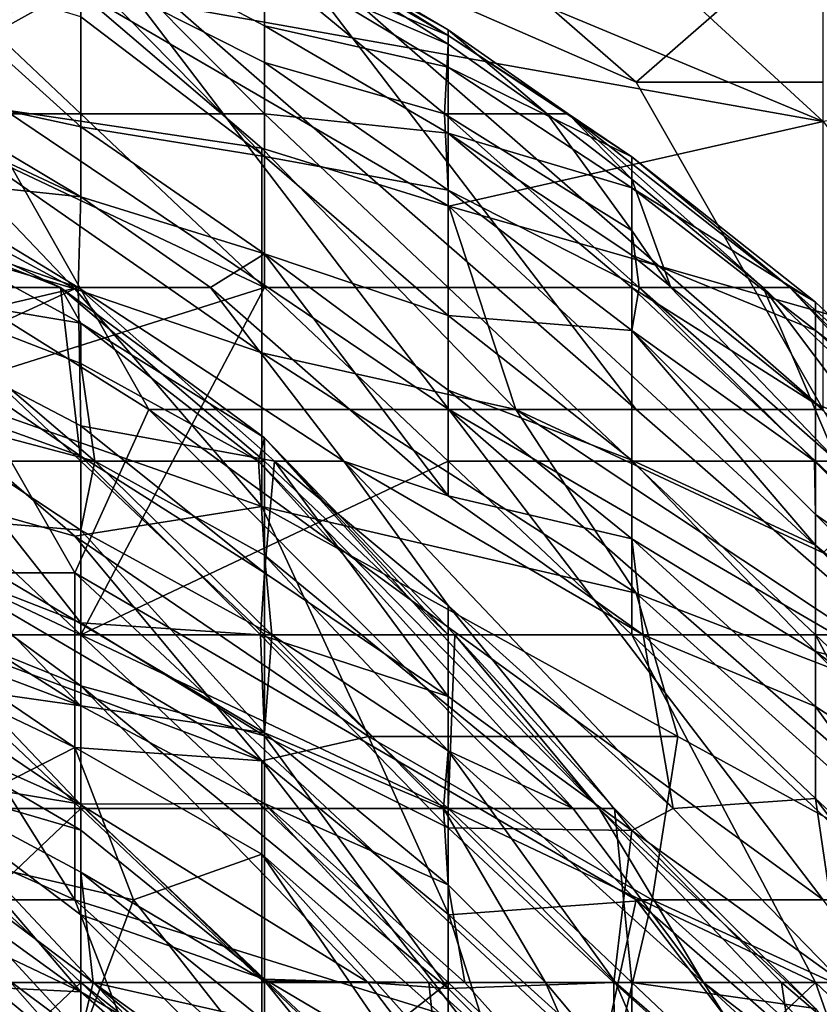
# Model space of a CAD drawing. Extents: x -161 to 11, y -10 to 160.
# Tile 464 of 499: x 0.9561 to 0.9752, y 0.2364 to 0.2599. Entities that reach past the tile are written whole.
import ezdxf

# ---------------------------------------------------------------- set-up
doc = ezdxf.new("R2010")
doc.units = 0
doc.header["$MEASUREMENT"] = 0
doc.layers.get('0').update_dxf_attribs({"linetype": 'CONTINUOUS'})

msp = doc.modelspace()

# ---------------------------------------------------------------- linework, layer by layer
for points in [[(0.954701, 0.258412, 0.748831), (0.957368, 0.262318, 0.749818), (0.943955, 0.266224, 0.746926)], [(0.96631, 0.265691, 0.584769), (0.975252, 0.257475, 0.576956), (0.957368, 0.264918, 0.569144)], [(0.975252, 0.263305, 0.592581), (0.981031, 0.258412, 0.588675), (0.96631, 0.265691, 0.584769)], [(0.975252, 0.257475, 0.576956), (0.96631, 0.265691, 0.584769), (0.981031, 0.258412, 0.588675)], [(0.957368, 0.264918, 0.569144), (0.975252, 0.257475, 0.576956), (0.957368, 0.260664, 0.557425)], [(0.957368, 0.260664, 0.557425), (0.952897, 0.258166, 0.5418), (0.943955, 0.264004, 0.545706)], [(0.954701, 0.258412, 0.748831), (0.96631, 0.250599, 0.751235), (0.957368, 0.262318, 0.749818)], [(0.970781, 0.250599, 0.752496), (0.961839, 0.262318, 0.750769), (0.957368, 0.262318, 0.749818)], [(0.970781, 0.250599, 0.752496), (0.957368, 0.262318, 0.749818), (0.96631, 0.250599, 0.751235)], [(0.970781, 0.258412, 0.752558), (0.96631, 0.262318, 0.751634), (0.961839, 0.262318, 0.750769)], [(0.970781, 0.258412, 0.752558), (0.961839, 0.262318, 0.750769), (0.975252, 0.250599, 0.753474)], [(0.975252, 0.250599, 0.753474), (0.961839, 0.262318, 0.750769), (0.970781, 0.250599, 0.752496)], [(0.970781, 0.258412, 0.752558), (0.975252, 0.262318, 0.752695), (0.96631, 0.262318, 0.751634)], [(0.975252, 0.262318, 0.752695), (0.970781, 0.258412, 0.752558), (0.975252, 0.258412, 0.753242)], [(0.953122, 0.26181, 0.002178), (0.957512, 0.262076, 0.003893), (0.957512, 0.257661, 0.001053)], [(0.961902, 0.261407, 0.00765), (0.961902, 0.259763, 0.003893), (0.957512, 0.262076, 0.003893)], [(0.957512, 0.257661, 0.001053), (0.957512, 0.262076, 0.003893), (0.961902, 0.257661, 0.00187)], [(0.957512, 0.262076, 0.003893), (0.961902, 0.259763, 0.003893), (0.961902, 0.257661, 0.00187)], [(0.961902, 0.262112, 0.018921), (0.966291, 0.259665, 0.015164), (0.961902, 0.262256, 0.015164)], [(0.966291, 0.259534, 0.011407), (0.961902, 0.262256, 0.015164), (0.966291, 0.259665, 0.015164)], [(0.961902, 0.262256, 0.015164), (0.966291, 0.259534, 0.011407), (0.961902, 0.262098, 0.011407)], [(0.961902, 0.26121, 0.026436), (0.966291, 0.259326, 0.018921), (0.961902, 0.262112, 0.018921)], [(0.966291, 0.259326, 0.018921), (0.966291, 0.259665, 0.015164), (0.961902, 0.262112, 0.018921)], [(0.961902, 0.262098, 0.011407), (0.966291, 0.259534, 0.011407), (0.961902, 0.261407, 0.00765)], [(0.957512, 0.257661, 0.001053), (0.953122, 0.257661, 0.001143), (0.953122, 0.26181, 0.002178)], [(0.966291, 0.25877, 0.00765), (0.961902, 0.261407, 0.00765), (0.966291, 0.259534, 0.011407)], [(0.966291, 0.25877, 0.00765), (0.961902, 0.259763, 0.003893), (0.961902, 0.261407, 0.00765)], [(0.953122, 0.261312, 0.06025), (0.953122, 0.258295, 0.082792), (0.957512, 0.257352, 0.071521)], [(0.953122, 0.261312, 0.06025), (0.957512, 0.257352, 0.071521), (0.957512, 0.259974, 0.052735)], [(0.957512, 0.261096, 0.045221), (0.961902, 0.258887, 0.041464), (0.961902, 0.26121, 0.026436)], [(0.961902, 0.258887, 0.041464), (0.966201, 0.257661, 0.030193), (0.961902, 0.26121, 0.026436)], [(0.966291, 0.259326, 0.018921), (0.961902, 0.26121, 0.026436), (0.966201, 0.257661, 0.030193)], [(0.961902, 0.258887, 0.041464), (0.957512, 0.261096, 0.045221), (0.961902, 0.256638, 0.056493)], [(0.957512, 0.259974, 0.052735), (0.961902, 0.256638, 0.056493), (0.957512, 0.261096, 0.045221)], [(0.957368, 0.260664, 0.557425), (0.961839, 0.256838, 0.553519), (0.952897, 0.258166, 0.5418)], [(0.975252, 0.257475, 0.576956), (0.96631, 0.255452, 0.557425), (0.957368, 0.260664, 0.557425)], [(0.96631, 0.255452, 0.557425), (0.961839, 0.256838, 0.553519), (0.957368, 0.260664, 0.557425)], [(0.957512, 0.257352, 0.071521), (0.961902, 0.256638, 0.056493), (0.957512, 0.259974, 0.052735)], [(0.966291, 0.25877, 0.00765), (0.966291, 0.257196, 0.003893), (0.961902, 0.259763, 0.003893)], [(0.966291, 0.257196, 0.003893), (0.961902, 0.257661, 0.00187), (0.961902, 0.259763, 0.003893)], [(0.968654, 0.257661, 0.018921), (0.969162, 0.257661, 0.015164), (0.966291, 0.259665, 0.015164)], [(0.966291, 0.259326, 0.018921), (0.968654, 0.257661, 0.018921), (0.966291, 0.259665, 0.015164)], [(0.966291, 0.259534, 0.011407), (0.966291, 0.259665, 0.015164), (0.969162, 0.257661, 0.015164)], [(0.966291, 0.259534, 0.011407), (0.970681, 0.256633, 0.011407), (0.966291, 0.25877, 0.00765)], [(0.970681, 0.256633, 0.011407), (0.966291, 0.259534, 0.011407), (0.969162, 0.257661, 0.015164)], [(0.966201, 0.257661, 0.030193), (0.968654, 0.257661, 0.018921), (0.966291, 0.259326, 0.018921)], [(0.961902, 0.256638, 0.056493), (0.966291, 0.255834, 0.041464), (0.961902, 0.258887, 0.041464)], [(0.966201, 0.257661, 0.030193), (0.961902, 0.258887, 0.041464), (0.966291, 0.255834, 0.041464)], [(0.970681, 0.255894, 0.00765), (0.966291, 0.25877, 0.00765), (0.970681, 0.256633, 0.011407)], [(0.966291, 0.25877, 0.00765), (0.970681, 0.255894, 0.00765), (0.966291, 0.257196, 0.003893)], [(0.957368, 0.253477, 0.533987), (0.943955, 0.257452, 0.522269), (0.948238, 0.258412, 0.533987)], [(0.952897, 0.258166, 0.5418), (0.957368, 0.253477, 0.533987), (0.948238, 0.258412, 0.533987)], [(0.952897, 0.254505, 0.747559), (0.959136, 0.250599, 0.748831), (0.954701, 0.258412, 0.748831)], [(0.953122, 0.257728, 0.08655), (0.957512, 0.255678, 0.082792), (0.953122, 0.258295, 0.082792)], [(0.957512, 0.257352, 0.071521), (0.953122, 0.258295, 0.082792), (0.957512, 0.255678, 0.082792)], [(0.959136, 0.250599, 0.748831), (0.96631, 0.250599, 0.751235), (0.954701, 0.258412, 0.748831)], [(0.975252, 0.258412, 0.753242), (0.970781, 0.258412, 0.752558), (0.975252, 0.250599, 0.753474)], [(0.961839, 0.256838, 0.553519), (0.961839, 0.251951, 0.537894), (0.952897, 0.258166, 0.5418)], [(0.952897, 0.258166, 0.5418), (0.961839, 0.251951, 0.537894), (0.957368, 0.253477, 0.533987)], [(0.948733, 0.24936, 0.001164), (0.953122, 0.257661, 0.001143), (0.961902, 0.25351, 0.000511)], [(0.957512, 0.255678, 0.082792), (0.953122, 0.257728, 0.08655), (0.953122, 0.256136, 0.097821)], [(0.953122, 0.257661, 0.001143), (0.957512, 0.257661, 0.001053), (0.961902, 0.25351, 0.000511)], [(0.957512, 0.257661, 0.001053), (0.961902, 0.257661, 0.00187), (0.961902, 0.25351, 0.000511)], [(0.966291, 0.25351, 0.000933), (0.961902, 0.25351, 0.000511), (0.961902, 0.257661, 0.00187)], [(0.966291, 0.257196, 0.003893), (0.966291, 0.25351, 0.000933), (0.961902, 0.257661, 0.00187)], [(0.966291, 0.255834, 0.041464), (0.970855, 0.25351, 0.03395), (0.966201, 0.257661, 0.030193)], [(0.970855, 0.25351, 0.03395), (0.970681, 0.254875, 0.026436), (0.966201, 0.257661, 0.030193)], [(0.966201, 0.257661, 0.030193), (0.970681, 0.254875, 0.026436), (0.968654, 0.257661, 0.018921)], [(0.970681, 0.254875, 0.026436), (0.970681, 0.2561, 0.018921), (0.968654, 0.257661, 0.018921)], [(0.969162, 0.257661, 0.015164), (0.968654, 0.257661, 0.018921), (0.970681, 0.2561, 0.018921)], [(0.973816, 0.25351, 0.018921), (0.974457, 0.25351, 0.015164), (0.969162, 0.257661, 0.015164)], [(0.973816, 0.25351, 0.018921), (0.969162, 0.257661, 0.015164), (0.970681, 0.2561, 0.018921)], [(0.974457, 0.25351, 0.015164), (0.970681, 0.256633, 0.011407), (0.969162, 0.257661, 0.015164)], [(0.957368, 0.253477, 0.533987), (0.952897, 0.251423, 0.518362), (0.943955, 0.257452, 0.522269)], [(0.957512, 0.255678, 0.082792), (0.961902, 0.254313, 0.071521), (0.957512, 0.257352, 0.071521)], [(0.957512, 0.257352, 0.071521), (0.961902, 0.254313, 0.071521), (0.961902, 0.256638, 0.056493)], [(0.975252, 0.257475, 0.576956), (0.979723, 0.251628, 0.569144), (0.96631, 0.255452, 0.557425)], [(0.970681, 0.255894, 0.00765), (0.970681, 0.25428, 0.003893), (0.966291, 0.257196, 0.003893)], [(0.966291, 0.257196, 0.003893), (0.970681, 0.25428, 0.003893), (0.970681, 0.25351, 0.003051)], [(0.970681, 0.25351, 0.003051), (0.966291, 0.25351, 0.000933), (0.966291, 0.257196, 0.003893)], [(0.96631, 0.255452, 0.557425), (0.967911, 0.250599, 0.545706), (0.961839, 0.256838, 0.553519)], [(0.961839, 0.256838, 0.553519), (0.967911, 0.250599, 0.545706), (0.961839, 0.251951, 0.537894)], [(0.966291, 0.252845, 0.06025), (0.961902, 0.256638, 0.056493), (0.961902, 0.254313, 0.071521)], [(0.961902, 0.256638, 0.056493), (0.966291, 0.252845, 0.06025), (0.966291, 0.255834, 0.041464)], [(0.974457, 0.25351, 0.015164), (0.975071, 0.253156, 0.011407), (0.970681, 0.256633, 0.011407)], [(0.975071, 0.253156, 0.011407), (0.970681, 0.255894, 0.00765), (0.970681, 0.256633, 0.011407)], [(0.957453, 0.25351, 0.097821), (0.953122, 0.256136, 0.097821), (0.953122, 0.255007, 0.105335)], [(0.953122, 0.256136, 0.097821), (0.957453, 0.25351, 0.097821), (0.957512, 0.255678, 0.082792)], [(0.971612, 0.25351, 0.030193), (0.973816, 0.25351, 0.018921), (0.970681, 0.2561, 0.018921)], [(0.970681, 0.254875, 0.026436), (0.971612, 0.25351, 0.030193), (0.970681, 0.2561, 0.018921)], [(0.966291, 0.255834, 0.041464), (0.970681, 0.252485, 0.041464), (0.970855, 0.25351, 0.03395)], [(0.966291, 0.252845, 0.06025), (0.970681, 0.252485, 0.041464), (0.966291, 0.255834, 0.041464)], [(0.975071, 0.253156, 0.011407), (0.975071, 0.25248, 0.00765), (0.970681, 0.255894, 0.00765)], [(0.970681, 0.255894, 0.00765), (0.975071, 0.25248, 0.00765), (0.970681, 0.25428, 0.003893)], [(0.957453, 0.25351, 0.097821), (0.960609, 0.25351, 0.082792), (0.957512, 0.255678, 0.082792)], [(0.957512, 0.255678, 0.082792), (0.960609, 0.25351, 0.082792), (0.961902, 0.254313, 0.071521)], [(0.979723, 0.251628, 0.569144), (0.975252, 0.247174, 0.549612), (0.96631, 0.255452, 0.557425)], [(0.96631, 0.255452, 0.557425), (0.975252, 0.247174, 0.549612), (0.967911, 0.250599, 0.545706)], [(0.953122, 0.255037, 0.018921), (0.953122, 0.25536, 0.015164), (0.957027, 0.25351, 0.015164)], [(0.953122, 0.25536, 0.015164), (0.953122, 0.25351, 0.012486), (0.957027, 0.25351, 0.015164)], [(0.953122, 0.25339, 0.026436), (0.953122, 0.255037, 0.018921), (0.957512, 0.252659, 0.018921)], [(0.957512, 0.252659, 0.018921), (0.953122, 0.255037, 0.018921), (0.957027, 0.25351, 0.015164)], [(0.953122, 0.252502, 0.120364), (0.957453, 0.25351, 0.097821), (0.953122, 0.255007, 0.105335)], [(0.971612, 0.25351, 0.030193), (0.970681, 0.254875, 0.026436), (0.970855, 0.25351, 0.03395)], [(0.952466, 0.246693, 0.744925), (0.957368, 0.246693, 0.747037), (0.952897, 0.254505, 0.747559)], [(0.959136, 0.250599, 0.748831), (0.952897, 0.254505, 0.747559), (0.957368, 0.246693, 0.747037)], [(0.960609, 0.25351, 0.082792), (0.966291, 0.248533, 0.08655), (0.961902, 0.254313, 0.071521)], [(0.966291, 0.251057, 0.071521), (0.961902, 0.254313, 0.071521), (0.966291, 0.248533, 0.08655)], [(0.961902, 0.254313, 0.071521), (0.966291, 0.251057, 0.071521), (0.966291, 0.252845, 0.06025)], [(0.975071, 0.25248, 0.00765), (0.975071, 0.250728, 0.003893), (0.970681, 0.25428, 0.003893)], [(0.970681, 0.25351, 0.003051), (0.970681, 0.25428, 0.003893), (0.975071, 0.250728, 0.003893)], [(0.957512, 0.24521, 0.000572), (0.948733, 0.24936, 0.001164), (0.961902, 0.25351, 0.000511)], [(0.957368, 0.253477, 0.533987), (0.961839, 0.248276, 0.526175), (0.952897, 0.251423, 0.518362)], [(0.953122, 0.252502, 0.120364), (0.957512, 0.250207, 0.116607), (0.957453, 0.25351, 0.097821)], [(0.953122, 0.25351, 0.012486), (0.953122, 0.24936, 0.012214), (0.957512, 0.24936, 0.012185)], [(0.957512, 0.24936, 0.012185), (0.957027, 0.25351, 0.015164), (0.953122, 0.25351, 0.012486)], [(0.953122, 0.250611, 0.037707), (0.953122, 0.25339, 0.026436), (0.95785, 0.24936, 0.030193)], [(0.95785, 0.24936, 0.030193), (0.953122, 0.25339, 0.026436), (0.957512, 0.251693, 0.022678)], [(0.957512, 0.251693, 0.022678), (0.953122, 0.25339, 0.026436), (0.957512, 0.252659, 0.018921)], [(0.957512, 0.252659, 0.018921), (0.957027, 0.25351, 0.015164), (0.961902, 0.249916, 0.015164)], [(0.961902, 0.249916, 0.015164), (0.957027, 0.25351, 0.015164), (0.961902, 0.24936, 0.014259)], [(0.961902, 0.24936, 0.014259), (0.957027, 0.25351, 0.015164), (0.957512, 0.24936, 0.012185)], [(0.961839, 0.248276, 0.526175), (0.957368, 0.253477, 0.533987), (0.961839, 0.251951, 0.537894)], [(0.962145, 0.24936, 0.101578), (0.957453, 0.25351, 0.097821), (0.957512, 0.250207, 0.116607)], [(0.962145, 0.24936, 0.101578), (0.963801, 0.24936, 0.094064), (0.957453, 0.25351, 0.097821)], [(0.960609, 0.25351, 0.082792), (0.957453, 0.25351, 0.097821), (0.963801, 0.24936, 0.094064)], [(0.957512, 0.24521, 0.000572), (0.961902, 0.25351, 0.000511), (0.966291, 0.24936, 0.000324)], [(0.963801, 0.24936, 0.094064), (0.966291, 0.248533, 0.08655), (0.960609, 0.25351, 0.082792)], [(0.966291, 0.25351, 0.000933), (0.966291, 0.24936, 0.000324), (0.961902, 0.25351, 0.000511)], [(0.966291, 0.25351, 0.000933), (0.970681, 0.25351, 0.003051), (0.970681, 0.24936, 0.000596)], [(0.970681, 0.24936, 0.000596), (0.966291, 0.24936, 0.000324), (0.966291, 0.25351, 0.000933)], [(0.975043, 0.24936, 0.037707), (0.970855, 0.25351, 0.03395), (0.970681, 0.252485, 0.041464)], [(0.975071, 0.24936, 0.002563), (0.970681, 0.24936, 0.000596), (0.970681, 0.25351, 0.003051)], [(0.975071, 0.250728, 0.003893), (0.975071, 0.24936, 0.002563), (0.970681, 0.25351, 0.003051)], [(0.975588, 0.24936, 0.03395), (0.970855, 0.25351, 0.03395), (0.975043, 0.24936, 0.037707)], [(0.970855, 0.25351, 0.03395), (0.975588, 0.24936, 0.03395), (0.971612, 0.25351, 0.030193)], [(0.973816, 0.25351, 0.018921), (0.971612, 0.25351, 0.030193), (0.975588, 0.24936, 0.03395)], [(0.97946, 0.246014, 0.030193), (0.97946, 0.248123, 0.018921), (0.973816, 0.25351, 0.018921)], [(0.975588, 0.24936, 0.03395), (0.97946, 0.246014, 0.030193), (0.973816, 0.25351, 0.018921)], [(0.973816, 0.25351, 0.018921), (0.97946, 0.248123, 0.018921), (0.974457, 0.25351, 0.015164)], [(0.979121, 0.24936, 0.011407), (0.975071, 0.253156, 0.011407), (0.974457, 0.25351, 0.015164)], [(0.974457, 0.25351, 0.015164), (0.97946, 0.248123, 0.018921), (0.98385, 0.244005, 0.015164)], [(0.974457, 0.25351, 0.015164), (0.98385, 0.244005, 0.015164), (0.979121, 0.24936, 0.011407)], [(0.975071, 0.253156, 0.011407), (0.979121, 0.24936, 0.011407), (0.975071, 0.25248, 0.00765)], [(0.961762, 0.24936, 0.018921), (0.957512, 0.252659, 0.018921), (0.961902, 0.249916, 0.015164)], [(0.957512, 0.251693, 0.022678), (0.957512, 0.252659, 0.018921), (0.961762, 0.24936, 0.018921)], [(0.966291, 0.251057, 0.071521), (0.970681, 0.249388, 0.06025), (0.966291, 0.252845, 0.06025)], [(0.970681, 0.252485, 0.041464), (0.966291, 0.252845, 0.06025), (0.970681, 0.249388, 0.06025)], [(0.953122, 0.251055, 0.127878), (0.957512, 0.249477, 0.120364), (0.953122, 0.252502, 0.120364)], [(0.957512, 0.250207, 0.116607), (0.953122, 0.252502, 0.120364), (0.957512, 0.249477, 0.120364)], [(0.970681, 0.249388, 0.06025), (0.975071, 0.247354, 0.048978), (0.970681, 0.252485, 0.041464)], [(0.975071, 0.247354, 0.048978), (0.975071, 0.24809, 0.045221), (0.970681, 0.252485, 0.041464)], [(0.975071, 0.24809, 0.045221), (0.975043, 0.24936, 0.037707), (0.970681, 0.252485, 0.041464)], [(0.979121, 0.24936, 0.011407), (0.978539, 0.24936, 0.00765), (0.975071, 0.25248, 0.00765)], [(0.975071, 0.25248, 0.00765), (0.978539, 0.24936, 0.00765), (0.975071, 0.250728, 0.003893)], [(0.967911, 0.250599, 0.545706), (0.970781, 0.246205, 0.537894), (0.961839, 0.251951, 0.537894)], [(0.961839, 0.251951, 0.537894), (0.970781, 0.246205, 0.537894), (0.961839, 0.248276, 0.526175)], [(0.95785, 0.24936, 0.030193), (0.957512, 0.251693, 0.022678), (0.961762, 0.24936, 0.018921)], [(0.952897, 0.251423, 0.518362), (0.957368, 0.247569, 0.514456), (0.948426, 0.250089, 0.502737)], [(0.957368, 0.247569, 0.514456), (0.952897, 0.251423, 0.518362), (0.961839, 0.248276, 0.526175)], [(0.953122, 0.247214, 0.146664), (0.957512, 0.245497, 0.139149), (0.953122, 0.251055, 0.127878)], [(0.957512, 0.249477, 0.120364), (0.953122, 0.251055, 0.127878), (0.957512, 0.245497, 0.139149)], [(0.970681, 0.249388, 0.06025), (0.966291, 0.251057, 0.071521), (0.970681, 0.247504, 0.071521)], [(0.966291, 0.248533, 0.08655), (0.970681, 0.247504, 0.071521), (0.966291, 0.251057, 0.071521)], [(0.953122, 0.250611, 0.037707), (0.957512, 0.24771, 0.037707), (0.953122, 0.248083, 0.048978)], [(0.957512, 0.24771, 0.037707), (0.953122, 0.250611, 0.037707), (0.95785, 0.24936, 0.030193)], [(0.959136, 0.250599, 0.748831), (0.957368, 0.246693, 0.747037), (0.970781, 0.23888, 0.750374)], [(0.975252, 0.23888, 0.752178), (0.96631, 0.250599, 0.751235), (0.959136, 0.250599, 0.748831)], [(0.975252, 0.23888, 0.752178), (0.959136, 0.250599, 0.748831), (0.970781, 0.23888, 0.750374)], [(0.979723, 0.242787, 0.75412), (0.970781, 0.250599, 0.752496), (0.96631, 0.250599, 0.751235)], [(0.979723, 0.23888, 0.753685), (0.979723, 0.242787, 0.75412), (0.96631, 0.250599, 0.751235)], [(0.975252, 0.23888, 0.752178), (0.979723, 0.23888, 0.753685), (0.96631, 0.250599, 0.751235)], [(0.975252, 0.247174, 0.549612), (0.979686, 0.242787, 0.545706), (0.967911, 0.250599, 0.545706)], [(0.967911, 0.250599, 0.545706), (0.979686, 0.242787, 0.545706), (0.970781, 0.246205, 0.537894)], [(0.975252, 0.250599, 0.753474), (0.970781, 0.250599, 0.752496), (0.979723, 0.242787, 0.75412)], [(0.978539, 0.24936, 0.00765), (0.976599, 0.24936, 0.003893), (0.975071, 0.250728, 0.003893)], [(0.976599, 0.24936, 0.003893), (0.975071, 0.24936, 0.002563), (0.975071, 0.250728, 0.003893)], [(0.957368, 0.247569, 0.514456), (0.961839, 0.242203, 0.506644), (0.948426, 0.250089, 0.502737)], [(0.948426, 0.250089, 0.502737), (0.961839, 0.242203, 0.506644), (0.952897, 0.245552, 0.494925)], [(0.957512, 0.249477, 0.120364), (0.961902, 0.246696, 0.116607), (0.957512, 0.250207, 0.116607)], [(0.957512, 0.250207, 0.116607), (0.961902, 0.246696, 0.116607), (0.962145, 0.24936, 0.101578)], [(0.961902, 0.249916, 0.015164), (0.969902, 0.24106, 0.018921), (0.961762, 0.24936, 0.018921)], [(0.966451, 0.24521, 0.015164), (0.969902, 0.24106, 0.018921), (0.961902, 0.249916, 0.015164)], [(0.966291, 0.24521, 0.014909), (0.961902, 0.249916, 0.015164), (0.961902, 0.24936, 0.014259)], [(0.966291, 0.24521, 0.014909), (0.966451, 0.24521, 0.015164), (0.961902, 0.249916, 0.015164)], [(0.948733, 0.24521, 0.001038), (0.948733, 0.24936, 0.001164), (0.957512, 0.24521, 0.000572)], [(0.957512, 0.24521, 0.01284), (0.953122, 0.24936, 0.012214), (0.953122, 0.24521, 0.013083)], [(0.953122, 0.24936, 0.012214), (0.957512, 0.24521, 0.01284), (0.957512, 0.24936, 0.012185)], [(0.957512, 0.245497, 0.139149), (0.961808, 0.24521, 0.124121), (0.957512, 0.249477, 0.120364)], [(0.961902, 0.246696, 0.116607), (0.957512, 0.249477, 0.120364), (0.961808, 0.24521, 0.124121)], [(0.957512, 0.24771, 0.037707), (0.95785, 0.24936, 0.030193), (0.962076, 0.24521, 0.03395)], [(0.961902, 0.24521, 0.012765), (0.961902, 0.24936, 0.014259), (0.957512, 0.24936, 0.012185)], [(0.961902, 0.24521, 0.012765), (0.957512, 0.24936, 0.012185), (0.957512, 0.24521, 0.01284)], [(0.957512, 0.24521, 0.000572), (0.966291, 0.24936, 0.000324), (0.970681, 0.24521, 0.000308)], [(0.962076, 0.24521, 0.03395), (0.95785, 0.24936, 0.030193), (0.961902, 0.247117, 0.026436)], [(0.961762, 0.24936, 0.018921), (0.961902, 0.247117, 0.026436), (0.95785, 0.24936, 0.030193)], [(0.961762, 0.24936, 0.018921), (0.969276, 0.24106, 0.022678), (0.961902, 0.247117, 0.026436)], [(0.969276, 0.24106, 0.022678), (0.961762, 0.24936, 0.018921), (0.969902, 0.24106, 0.018921)], [(0.962145, 0.24936, 0.101578), (0.961902, 0.246696, 0.116607), (0.966291, 0.243739, 0.112849)], [(0.961902, 0.24936, 0.014259), (0.961902, 0.24521, 0.012765), (0.966291, 0.24521, 0.014909)], [(0.962145, 0.24936, 0.101578), (0.966291, 0.245916, 0.101578), (0.963801, 0.24936, 0.094064)], [(0.966291, 0.243739, 0.112849), (0.966291, 0.245916, 0.101578), (0.962145, 0.24936, 0.101578)], [(0.966291, 0.245916, 0.101578), (0.971672, 0.24106, 0.101578), (0.963801, 0.24936, 0.094064)], [(0.963801, 0.24936, 0.094064), (0.97095, 0.24521, 0.082792), (0.966291, 0.248533, 0.08655)], [(0.963801, 0.24936, 0.094064), (0.971672, 0.24106, 0.101578), (0.97095, 0.24521, 0.082792)], [(0.970681, 0.24936, 0.000596), (0.970681, 0.24521, 0.000308), (0.966291, 0.24936, 0.000324)], [(0.970681, 0.247504, 0.071521), (0.975071, 0.244813, 0.064007), (0.970681, 0.249388, 0.06025)], [(0.975071, 0.247354, 0.048978), (0.970681, 0.249388, 0.06025), (0.975071, 0.244813, 0.064007)], [(0.975071, 0.24936, 0.002563), (0.975071, 0.24521, 0.000594), (0.970681, 0.24936, 0.000596)], [(0.975071, 0.24521, 0.000594), (0.970681, 0.24521, 0.000308), (0.970681, 0.24936, 0.000596)], [(0.979184, 0.24521, 0.037707), (0.975043, 0.24936, 0.037707), (0.975071, 0.24809, 0.045221)], [(0.975588, 0.24936, 0.03395), (0.975043, 0.24936, 0.037707), (0.979184, 0.24521, 0.037707)], [(0.975071, 0.24936, 0.002563), (0.97946, 0.24521, 0.002815), (0.975071, 0.24521, 0.000594)], [(0.97946, 0.24521, 0.002815), (0.975071, 0.24936, 0.002563), (0.976599, 0.24936, 0.003893)], [(0.948733, 0.246822, 0.067764), (0.948733, 0.249075, 0.056493), (0.957512, 0.243515, 0.056493)], [(0.957512, 0.243515, 0.056493), (0.948733, 0.249075, 0.056493), (0.953122, 0.248083, 0.048978)], [(0.966291, 0.248533, 0.08655), (0.97095, 0.24521, 0.082792), (0.970681, 0.247504, 0.071521)], [(0.961839, 0.248276, 0.526175), (0.964388, 0.242787, 0.514456), (0.957368, 0.247569, 0.514456)], [(0.970781, 0.246205, 0.537894), (0.97178, 0.242787, 0.530081), (0.961839, 0.248276, 0.526175)], [(0.961839, 0.248276, 0.526175), (0.97178, 0.242787, 0.530081), (0.964388, 0.242787, 0.514456)], [(0.961902, 0.242872, 0.045221), (0.953122, 0.248083, 0.048978), (0.957512, 0.24771, 0.037707)], [(0.957512, 0.243515, 0.056493), (0.953122, 0.248083, 0.048978), (0.961902, 0.242872, 0.045221)], [(0.975071, 0.24809, 0.045221), (0.975071, 0.247354, 0.048978), (0.97946, 0.243656, 0.045221)], [(0.979184, 0.24521, 0.037707), (0.975071, 0.24809, 0.045221), (0.97946, 0.243656, 0.045221)], [(0.957512, 0.24771, 0.037707), (0.962076, 0.24521, 0.03395), (0.961902, 0.242872, 0.045221)], [(0.957368, 0.247569, 0.514456), (0.964388, 0.242787, 0.514456), (0.961839, 0.242203, 0.506644)], [(0.97095, 0.24521, 0.082792), (0.975071, 0.243502, 0.071521), (0.970681, 0.247504, 0.071521)], [(0.975071, 0.244813, 0.064007), (0.970681, 0.247504, 0.071521), (0.975071, 0.243502, 0.071521)], [(0.975071, 0.244813, 0.064007), (0.97946, 0.243656, 0.045221), (0.975071, 0.247354, 0.048978)], [(0.957512, 0.243994, 0.146664), (0.953122, 0.247214, 0.146664), (0.953122, 0.245764, 0.154178)], [(0.953122, 0.247214, 0.146664), (0.957512, 0.243994, 0.146664), (0.957512, 0.245497, 0.139149)], [(0.962076, 0.24521, 0.03395), (0.961902, 0.247117, 0.026436), (0.966291, 0.242438, 0.030193)], [(0.966291, 0.242438, 0.030193), (0.961902, 0.247117, 0.026436), (0.969276, 0.24106, 0.022678)], [(0.952897, 0.245552, 0.494925), (0.957368, 0.242521, 0.494925), (0.948426, 0.246793, 0.487112)], [(0.948426, 0.246793, 0.487112), (0.957368, 0.242521, 0.494925), (0.952897, 0.240232, 0.467581)], [(0.957512, 0.243515, 0.056493), (0.953122, 0.244135, 0.067764), (0.948733, 0.246822, 0.067764)], [(0.952466, 0.246693, 0.744925), (0.94869, 0.242787, 0.741019), (0.957368, 0.23888, 0.743868)], [(0.957368, 0.23888, 0.743868), (0.957368, 0.246693, 0.747037), (0.952466, 0.246693, 0.744925)], [(0.969934, 0.234974, 0.748831), (0.970781, 0.23888, 0.750374), (0.957368, 0.246693, 0.747037)], [(0.957368, 0.246693, 0.747037), (0.957368, 0.23888, 0.743868), (0.969934, 0.234974, 0.748831)], [(0.966291, 0.243739, 0.112849), (0.961902, 0.246696, 0.116607), (0.961808, 0.24521, 0.124121)], [(0.979686, 0.242787, 0.545706), (0.978907, 0.23888, 0.533987), (0.970781, 0.246205, 0.537894)], [(0.970781, 0.246205, 0.537894), (0.978907, 0.23888, 0.533987), (0.97178, 0.242787, 0.530081)], [(0.970681, 0.240541, 0.109092), (0.971672, 0.24106, 0.101578), (0.966291, 0.245916, 0.101578)], [(0.966291, 0.243739, 0.112849), (0.970681, 0.240541, 0.109092), (0.966291, 0.245916, 0.101578)], [(0.953122, 0.243108, 0.169206), (0.957512, 0.241152, 0.161692), (0.953122, 0.245764, 0.154178)], [(0.953122, 0.245764, 0.154178), (0.957512, 0.241152, 0.161692), (0.957512, 0.243994, 0.146664)], [(0.961839, 0.242203, 0.506644), (0.957368, 0.242521, 0.494925), (0.952897, 0.245552, 0.494925)], [(0.957512, 0.243994, 0.146664), (0.961902, 0.242801, 0.135392), (0.957512, 0.245497, 0.139149)], [(0.961808, 0.24521, 0.124121), (0.957512, 0.245497, 0.139149), (0.961902, 0.242801, 0.135392)], [(0.948733, 0.24521, 0.001038), (0.957512, 0.24521, 0.000572), (0.957512, 0.23691, 0.000793)], [(0.948733, 0.23691, 0.001098), (0.948733, 0.24521, 0.001038), (0.957512, 0.23691, 0.000793)], [(0.953122, 0.24521, 0.013083), (0.957512, 0.24106, 0.01512), (0.957512, 0.24521, 0.01284)], [(0.957512, 0.24106, 0.01512), (0.953122, 0.24521, 0.013083), (0.953122, 0.24106, 0.014829)], [(0.961902, 0.24106, 0.014051), (0.957512, 0.24521, 0.01284), (0.957512, 0.24106, 0.01512)], [(0.957512, 0.24521, 0.01284), (0.961902, 0.24106, 0.014051), (0.961902, 0.24521, 0.012765)], [(0.970681, 0.24521, 0.000308), (0.975071, 0.23691, 0.000627), (0.957512, 0.24521, 0.000572)], [(0.975071, 0.23691, 0.000627), (0.957512, 0.23691, 0.000793), (0.957512, 0.24521, 0.000572)], [(0.961808, 0.24521, 0.124121), (0.966291, 0.240604, 0.127878), (0.966291, 0.243739, 0.112849)], [(0.966291, 0.240604, 0.127878), (0.961808, 0.24521, 0.124121), (0.961902, 0.242801, 0.135392)], [(0.961902, 0.242872, 0.045221), (0.962076, 0.24521, 0.03395), (0.966179, 0.24106, 0.037707)], [(0.966291, 0.24521, 0.014909), (0.961902, 0.24521, 0.012765), (0.966291, 0.24106, 0.013129)], [(0.966291, 0.24106, 0.013129), (0.961902, 0.24521, 0.012765), (0.961902, 0.24106, 0.014051)], [(0.962076, 0.24521, 0.03395), (0.966291, 0.242438, 0.030193), (0.966179, 0.24106, 0.037707)], [(0.966291, 0.24106, 0.013129), (0.97027, 0.24106, 0.015164), (0.966451, 0.24521, 0.015164)], [(0.966451, 0.24521, 0.015164), (0.966291, 0.24521, 0.014909), (0.966291, 0.24106, 0.013129)], [(0.97027, 0.24106, 0.015164), (0.969902, 0.24106, 0.018921), (0.966451, 0.24521, 0.015164)], [(0.970681, 0.24521, 0.000308), (0.975071, 0.24521, 0.000594), (0.97946, 0.23691, 0.00061)], [(0.97946, 0.23691, 0.00061), (0.975071, 0.23691, 0.000627), (0.970681, 0.24521, 0.000308)], [(0.971672, 0.24106, 0.101578), (0.975071, 0.241303, 0.082792), (0.97095, 0.24521, 0.082792)], [(0.975071, 0.243502, 0.071521), (0.97095, 0.24521, 0.082792), (0.975071, 0.241303, 0.082792)], [(0.975071, 0.24521, 0.000594), (0.97946, 0.24521, 0.002815), (0.97946, 0.24106, 0.000856)], [(0.97946, 0.23691, 0.00061), (0.975071, 0.24521, 0.000594), (0.97946, 0.24106, 0.000856)], [(0.978787, 0.24106, 0.064007), (0.975071, 0.244813, 0.064007), (0.975071, 0.243502, 0.071521)], [(0.975071, 0.244813, 0.064007), (0.978787, 0.24106, 0.064007), (0.97946, 0.241591, 0.056493)], [(0.97946, 0.241591, 0.056493), (0.97946, 0.243656, 0.045221), (0.975071, 0.244813, 0.064007)], [(0.953122, 0.244135, 0.067764), (0.957512, 0.241168, 0.067764), (0.953122, 0.241895, 0.079035)], [(0.957512, 0.243515, 0.056493), (0.957512, 0.241168, 0.067764), (0.953122, 0.244135, 0.067764)], [(0.957512, 0.241152, 0.161692), (0.964383, 0.23691, 0.154178), (0.957512, 0.243994, 0.146664)], [(0.964383, 0.23691, 0.154178), (0.966291, 0.236764, 0.146664), (0.957512, 0.243994, 0.146664)], [(0.957512, 0.243994, 0.146664), (0.966291, 0.236764, 0.146664), (0.961902, 0.242801, 0.135392)], [(0.966291, 0.240604, 0.127878), (0.970681, 0.240541, 0.109092), (0.966291, 0.243739, 0.112849)], [(0.961902, 0.241183, 0.052735), (0.957512, 0.243515, 0.056493), (0.961902, 0.242872, 0.045221)], [(0.957512, 0.243515, 0.056493), (0.961902, 0.241183, 0.052735), (0.957512, 0.241168, 0.067764)], [(0.975071, 0.243502, 0.071521), (0.975071, 0.241303, 0.082792), (0.979809, 0.23691, 0.079035)], [(0.978787, 0.24106, 0.064007), (0.975071, 0.243502, 0.071521), (0.979809, 0.23691, 0.079035)], [(0.953122, 0.241829, 0.176721), (0.957512, 0.240549, 0.165449), (0.953122, 0.243108, 0.169206)], [(0.953122, 0.243108, 0.169206), (0.957512, 0.240549, 0.165449), (0.957512, 0.241152, 0.161692)], [(0.952667, 0.23888, 0.741019), (0.957368, 0.23888, 0.743868), (0.94869, 0.242787, 0.741019)], [(0.964388, 0.242787, 0.514456), (0.96631, 0.238525, 0.506644), (0.961839, 0.242203, 0.506644)], [(0.961902, 0.241183, 0.052735), (0.961902, 0.242872, 0.045221), (0.966291, 0.239241, 0.045221)], [(0.966291, 0.239241, 0.045221), (0.961902, 0.242872, 0.045221), (0.966179, 0.24106, 0.037707)], [(0.961902, 0.242801, 0.135392), (0.966291, 0.236764, 0.146664), (0.966291, 0.240604, 0.127878)], [(0.964388, 0.242787, 0.514456), (0.971168, 0.23888, 0.518362), (0.96631, 0.238525, 0.506644)], [(0.97178, 0.242787, 0.530081), (0.971168, 0.23888, 0.518362), (0.964388, 0.242787, 0.514456)], [(0.97178, 0.242787, 0.530081), (0.978907, 0.23888, 0.533987), (0.971168, 0.23888, 0.518362)], [(0.952897, 0.240232, 0.467581), (0.957368, 0.242521, 0.494925), (0.958774, 0.23888, 0.483206)], [(0.961839, 0.242203, 0.506644), (0.961839, 0.239975, 0.498831), (0.957368, 0.242521, 0.494925)], [(0.957368, 0.242521, 0.494925), (0.961839, 0.239975, 0.498831), (0.958774, 0.23888, 0.483206)], [(0.966291, 0.242438, 0.030193), (0.970293, 0.23691, 0.037707), (0.966179, 0.24106, 0.037707)], [(0.966291, 0.242438, 0.030193), (0.97239, 0.23691, 0.026436), (0.970293, 0.23691, 0.037707)], [(0.969276, 0.24106, 0.022678), (0.97239, 0.23691, 0.026436), (0.966291, 0.242438, 0.030193)], [(0.96631, 0.238525, 0.506644), (0.967442, 0.234974, 0.498831), (0.961839, 0.242203, 0.506644)], [(0.961839, 0.242203, 0.506644), (0.967442, 0.234974, 0.498831), (0.961839, 0.239975, 0.498831)], [(0.957807, 0.23691, 0.08655), (0.953122, 0.240426, 0.08655), (0.953122, 0.241895, 0.079035)], [(0.957807, 0.23691, 0.08655), (0.953122, 0.241895, 0.079035), (0.957512, 0.239539, 0.075278)], [(0.957512, 0.239539, 0.075278), (0.953122, 0.241895, 0.079035), (0.957512, 0.241168, 0.067764)], [(0.953122, 0.241829, 0.176721), (0.953122, 0.23986, 0.187992), (0.957512, 0.236686, 0.187992)], [(0.957512, 0.236686, 0.187992), (0.957512, 0.23852, 0.176721), (0.953122, 0.241829, 0.176721)], [(0.953122, 0.241829, 0.176721), (0.957512, 0.23852, 0.176721), (0.957512, 0.240549, 0.165449)], [(0.961902, 0.236944, 0.071521), (0.957512, 0.241168, 0.067764), (0.961902, 0.241183, 0.052735)], [(0.957512, 0.239539, 0.075278), (0.957512, 0.241168, 0.067764), (0.961902, 0.236944, 0.071521)], [(0.957512, 0.240549, 0.165449), (0.961902, 0.236988, 0.165449), (0.957512, 0.241152, 0.161692)], [(0.961902, 0.236988, 0.165449), (0.964383, 0.23691, 0.154178), (0.957512, 0.241152, 0.161692)], [(0.961902, 0.241183, 0.052735), (0.966692, 0.23691, 0.052735), (0.965831, 0.23691, 0.056493)], [(0.966692, 0.23691, 0.052735), (0.961902, 0.241183, 0.052735), (0.966291, 0.239241, 0.045221)], [(0.961902, 0.236944, 0.071521), (0.961902, 0.241183, 0.052735), (0.965831, 0.23691, 0.056493)], [(0.975071, 0.241303, 0.082792), (0.971672, 0.24106, 0.101578), (0.975719, 0.23691, 0.101578)], [(0.975719, 0.23691, 0.101578), (0.978387, 0.23691, 0.08655), (0.975071, 0.241303, 0.082792)], [(0.979809, 0.23691, 0.079035), (0.975071, 0.241303, 0.082792), (0.978387, 0.23691, 0.08655)], [(0.957512, 0.24106, 0.01512), (0.953122, 0.24106, 0.014829), (0.953122, 0.23691, 0.017397)], [(0.957512, 0.23691, 0.018181), (0.957512, 0.24106, 0.01512), (0.953122, 0.23691, 0.017397)], [(0.957512, 0.24106, 0.01512), (0.957512, 0.23691, 0.018181), (0.961902, 0.23691, 0.017113)], [(0.961902, 0.24106, 0.014051), (0.957512, 0.24106, 0.01512), (0.961902, 0.23691, 0.017113)], [(0.961902, 0.24106, 0.014051), (0.966291, 0.23691, 0.014639), (0.966291, 0.24106, 0.013129)], [(0.966291, 0.23691, 0.014639), (0.961902, 0.24106, 0.014051), (0.961902, 0.23691, 0.017113)], [(0.96862, 0.23691, 0.045221), (0.966179, 0.24106, 0.037707), (0.970293, 0.23691, 0.037707)], [(0.966179, 0.24106, 0.037707), (0.96862, 0.23691, 0.045221), (0.966291, 0.239241, 0.045221)], [(0.966291, 0.24106, 0.013129), (0.966291, 0.23691, 0.014639), (0.970681, 0.23691, 0.013293)], [(0.97027, 0.24106, 0.015164), (0.966291, 0.24106, 0.013129), (0.970681, 0.23691, 0.013293)], [(0.969902, 0.24106, 0.018921), (0.97239, 0.23691, 0.026436), (0.969276, 0.24106, 0.022678)], [(0.969902, 0.24106, 0.018921), (0.97027, 0.24106, 0.015164), (0.975071, 0.236283, 0.015164)], [(0.969902, 0.24106, 0.018921), (0.977789, 0.23276, 0.018921), (0.97239, 0.23691, 0.026436)], [(0.975071, 0.236283, 0.015164), (0.977789, 0.23276, 0.018921), (0.969902, 0.24106, 0.018921)], [(0.975071, 0.236283, 0.015164), (0.97027, 0.24106, 0.015164), (0.970681, 0.23691, 0.013293)], [(0.970681, 0.240541, 0.109092), (0.975719, 0.23691, 0.101578), (0.971672, 0.24106, 0.101578)], [(0.957512, 0.236686, 0.187992), (0.948733, 0.240857, 0.199263), (0.952991, 0.23691, 0.206778)], [(0.948733, 0.240857, 0.199263), (0.957512, 0.236686, 0.187992), (0.953122, 0.23986, 0.187992)], [(0.957512, 0.235674, 0.094064), (0.953122, 0.238951, 0.094064), (0.953122, 0.240426, 0.08655)], [(0.957512, 0.235674, 0.094064), (0.953122, 0.240426, 0.08655), (0.957807, 0.23691, 0.08655)], [(0.957512, 0.23852, 0.176721), (0.961902, 0.236988, 0.165449), (0.957512, 0.240549, 0.165449)], [(0.970253, 0.23691, 0.127878), (0.966291, 0.240604, 0.127878), (0.966291, 0.236764, 0.146664)], [(0.966291, 0.240604, 0.127878), (0.970253, 0.23691, 0.127878), (0.970681, 0.240541, 0.109092)], [(0.974258, 0.23691, 0.109092), (0.970681, 0.240541, 0.109092), (0.970253, 0.23691, 0.127878)], [(0.975719, 0.23691, 0.101578), (0.970681, 0.240541, 0.109092), (0.974258, 0.23691, 0.109092)], [(0.952897, 0.240232, 0.467581), (0.957368, 0.235172, 0.459769), (0.952889, 0.23888, 0.459769)], [(0.957368, 0.235172, 0.459769), (0.952897, 0.240232, 0.467581), (0.958774, 0.23888, 0.483206)], [(0.958774, 0.23888, 0.483206), (0.961839, 0.239975, 0.498831), (0.961839, 0.234974, 0.47761)], [(0.966299, 0.234974, 0.494925), (0.961839, 0.239975, 0.498831), (0.967442, 0.234974, 0.498831)], [(0.961839, 0.239975, 0.498831), (0.966299, 0.234974, 0.494925), (0.965271, 0.234974, 0.491019)], [(0.961839, 0.239975, 0.498831), (0.965271, 0.234974, 0.491019), (0.961839, 0.234974, 0.47761)], [(0.957807, 0.23691, 0.08655), (0.957512, 0.239539, 0.075278), (0.961902, 0.23598, 0.075278)], [(0.961902, 0.23598, 0.075278), (0.957512, 0.239539, 0.075278), (0.961902, 0.236944, 0.071521)], [(0.966291, 0.239241, 0.045221), (0.96862, 0.23691, 0.045221), (0.966692, 0.23691, 0.052735)], [(0.942037, 0.23888, 0.733206), (0.942451, 0.234974, 0.7293), (0.959902, 0.223255, 0.733206)], [(0.942037, 0.23888, 0.733206), (0.959902, 0.223255, 0.733206), (0.955527, 0.231068, 0.737112)], [(0.960383, 0.231068, 0.741019), (0.957368, 0.23888, 0.743868), (0.952667, 0.23888, 0.741019)], [(0.955527, 0.231068, 0.737112), (0.960383, 0.231068, 0.741019), (0.952667, 0.23888, 0.741019)], [(0.952889, 0.23888, 0.459769), (0.957368, 0.235172, 0.459769), (0.954557, 0.234974, 0.444144)], [(0.953122, 0.235902, 0.109092), (0.953122, 0.238951, 0.094064), (0.957512, 0.235674, 0.094064)], [(0.958774, 0.23888, 0.483206), (0.961839, 0.234974, 0.47761), (0.957368, 0.235172, 0.459769)], [(0.966102, 0.231068, 0.744925), (0.969934, 0.234974, 0.748831), (0.957368, 0.23888, 0.743868)], [(0.957368, 0.23888, 0.743868), (0.960383, 0.231068, 0.741019), (0.966102, 0.231068, 0.744925)], [(0.971168, 0.23888, 0.518362), (0.970239, 0.234974, 0.506644), (0.96631, 0.238525, 0.506644)], [(0.969934, 0.234974, 0.748831), (0.979723, 0.227162, 0.750931), (0.970781, 0.23888, 0.750374)], [(0.971168, 0.23888, 0.518362), (0.975505, 0.234974, 0.518362), (0.970239, 0.234974, 0.506644)], [(0.979723, 0.227162, 0.750931), (0.984194, 0.227162, 0.753151), (0.970781, 0.23888, 0.750374)], [(0.975252, 0.23888, 0.752178), (0.970781, 0.23888, 0.750374), (0.984194, 0.227162, 0.753151)], [(0.978907, 0.23888, 0.533987), (0.979723, 0.234974, 0.526576), (0.971168, 0.23888, 0.518362)], [(0.975505, 0.234974, 0.518362), (0.971168, 0.23888, 0.518362), (0.979723, 0.234974, 0.526576)], [(0.957512, 0.236686, 0.187992), (0.961902, 0.234123, 0.180478), (0.957512, 0.23852, 0.176721)], [(0.961902, 0.236988, 0.165449), (0.957512, 0.23852, 0.176721), (0.961902, 0.234123, 0.180478)], [(0.96631, 0.238525, 0.506644), (0.970239, 0.234974, 0.506644), (0.967442, 0.234974, 0.498831)], [(0.957512, 0.23691, 0.000793), (0.953122, 0.23276, 0.001219), (0.948733, 0.23691, 0.001098)], [(0.953122, 0.234496, 0.221806), (0.957512, 0.232422, 0.214292), (0.952991, 0.23691, 0.206778)], [(0.957512, 0.23411, 0.20302), (0.952991, 0.23691, 0.206778), (0.957512, 0.232422, 0.214292)], [(0.952991, 0.23691, 0.206778), (0.957512, 0.23411, 0.20302), (0.957512, 0.236686, 0.187992)], [(0.957512, 0.23481, 0.018921), (0.957512, 0.23691, 0.018181), (0.953122, 0.23691, 0.017397)], [(0.957512, 0.23481, 0.018921), (0.953122, 0.23691, 0.017397), (0.953122, 0.233558, 0.018921)], [(0.957512, 0.23691, 0.000793), (0.966291, 0.22861, 0.001324), (0.953122, 0.23276, 0.001219)], [(0.957512, 0.235674, 0.094064), (0.957807, 0.23691, 0.08655), (0.961887, 0.23276, 0.090307)], [(0.961902, 0.233454, 0.018921), (0.961902, 0.23691, 0.017113), (0.957512, 0.23691, 0.018181)], [(0.961902, 0.233454, 0.018921), (0.957512, 0.23691, 0.018181), (0.957512, 0.23481, 0.018921)], [(0.957512, 0.23691, 0.000793), (0.975071, 0.23691, 0.000627), (0.966291, 0.22861, 0.001324)], [(0.961887, 0.23276, 0.090307), (0.957807, 0.23691, 0.08655), (0.961902, 0.233445, 0.08655)], [(0.961902, 0.233445, 0.08655), (0.957807, 0.23691, 0.08655), (0.963557, 0.23276, 0.082792)], [(0.961902, 0.23598, 0.075278), (0.963557, 0.23276, 0.082792), (0.957807, 0.23691, 0.08655)], [(0.966291, 0.232877, 0.165449), (0.961902, 0.236988, 0.165449), (0.961902, 0.234123, 0.180478)], [(0.961902, 0.236988, 0.165449), (0.966291, 0.232877, 0.165449), (0.966291, 0.234387, 0.157935)], [(0.961902, 0.236988, 0.165449), (0.966291, 0.234387, 0.157935), (0.964383, 0.23691, 0.154178)], [(0.96532, 0.23276, 0.075278), (0.961902, 0.236944, 0.071521), (0.966266, 0.23276, 0.071521)], [(0.961902, 0.23598, 0.075278), (0.961902, 0.236944, 0.071521), (0.96532, 0.23276, 0.075278)], [(0.966266, 0.23276, 0.071521), (0.961902, 0.236944, 0.071521), (0.965831, 0.23691, 0.056493)], [(0.966291, 0.23691, 0.014639), (0.961902, 0.23691, 0.017113), (0.961902, 0.233454, 0.018921)], [(0.966291, 0.23691, 0.014639), (0.961902, 0.233454, 0.018921), (0.966291, 0.23276, 0.0177)], [(0.964383, 0.23691, 0.154178), (0.966291, 0.234387, 0.157935), (0.966291, 0.236764, 0.146664)], [(0.965831, 0.23691, 0.056493), (0.970409, 0.23276, 0.052735), (0.966266, 0.23276, 0.071521)], [(0.966692, 0.23691, 0.052735), (0.970409, 0.23276, 0.052735), (0.965831, 0.23691, 0.056493)], [(0.970681, 0.23691, 0.013293), (0.966291, 0.23691, 0.014639), (0.970681, 0.23276, 0.014388)], [(0.966291, 0.236764, 0.146664), (0.970279, 0.23276, 0.146664), (0.970253, 0.23691, 0.127878)], [(0.966291, 0.23276, 0.0177), (0.970681, 0.23276, 0.014388), (0.966291, 0.23691, 0.014639)], [(0.975071, 0.23691, 0.000627), (0.97946, 0.22446, 0.001464), (0.966291, 0.22861, 0.001324)], [(0.96862, 0.23691, 0.045221), (0.970409, 0.23276, 0.052735), (0.966692, 0.23691, 0.052735)], [(0.96862, 0.23691, 0.045221), (0.97209, 0.23276, 0.045221), (0.970409, 0.23276, 0.052735)], [(0.970293, 0.23691, 0.037707), (0.97209, 0.23276, 0.045221), (0.96862, 0.23691, 0.045221)], [(0.974879, 0.23276, 0.124121), (0.970253, 0.23691, 0.127878), (0.970279, 0.23276, 0.146664)], [(0.974258, 0.23691, 0.109092), (0.970253, 0.23691, 0.127878), (0.974879, 0.23276, 0.124121)], [(0.97209, 0.23276, 0.045221), (0.970293, 0.23691, 0.037707), (0.97505, 0.23276, 0.030193)], [(0.97239, 0.23691, 0.026436), (0.97505, 0.23276, 0.030193), (0.970293, 0.23691, 0.037707)], [(0.970681, 0.23691, 0.013293), (0.970681, 0.23276, 0.014388), (0.975071, 0.23276, 0.013375)], [(0.975071, 0.23276, 0.013375), (0.975071, 0.236283, 0.015164), (0.970681, 0.23691, 0.013293)], [(0.976881, 0.23276, 0.022678), (0.97505, 0.23276, 0.030193), (0.97239, 0.23691, 0.026436)], [(0.977789, 0.23276, 0.018921), (0.976881, 0.23276, 0.022678), (0.97239, 0.23691, 0.026436)], [(0.974879, 0.23276, 0.124121), (0.979124, 0.23276, 0.101578), (0.974258, 0.23691, 0.109092)], [(0.974258, 0.23691, 0.109092), (0.979124, 0.23276, 0.101578), (0.975719, 0.23691, 0.101578)], [(0.975071, 0.23691, 0.000627), (0.97946, 0.23691, 0.00061), (0.98385, 0.22861, 0.001036)], [(0.98385, 0.22861, 0.001036), (0.97946, 0.22446, 0.001464), (0.975071, 0.23691, 0.000627)], [(0.961902, 0.234123, 0.180478), (0.957512, 0.236686, 0.187992), (0.961902, 0.232852, 0.187992)], [(0.957512, 0.23411, 0.20302), (0.961902, 0.232852, 0.187992), (0.957512, 0.236686, 0.187992)], [(0.966291, 0.234387, 0.157935), (0.970279, 0.23276, 0.146664), (0.966291, 0.236764, 0.146664)]]:
    msp.add_3dface(points)

doc.saveas('drawing.dxf')
